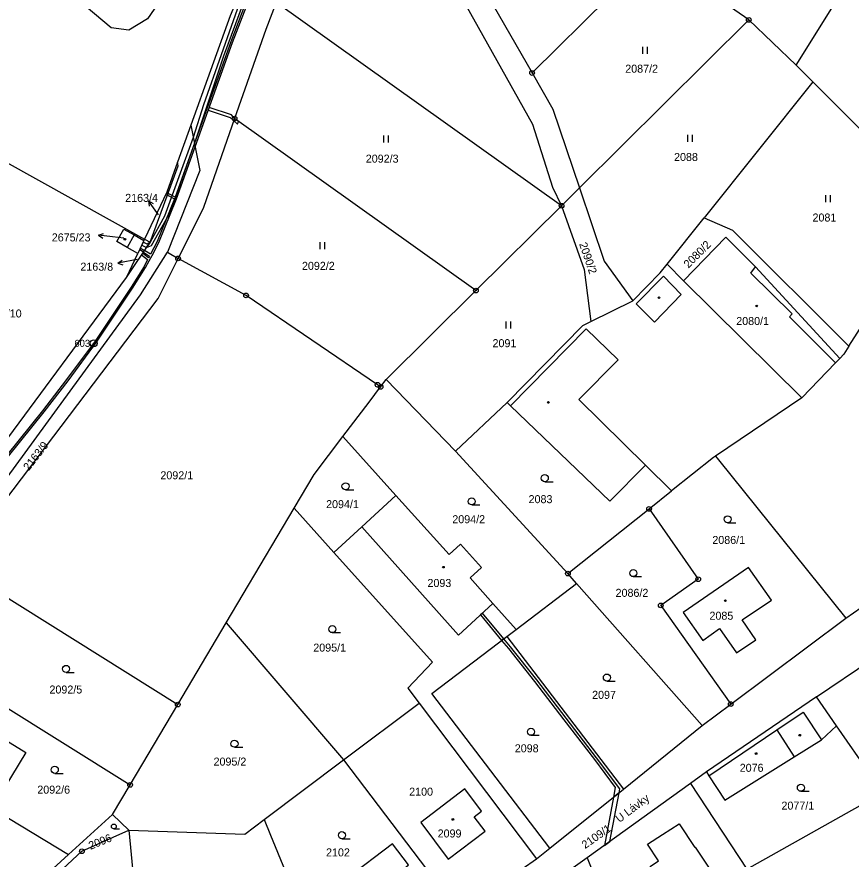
# Model space of a CAD drawing. Extents: x -562167 to -556918, y -1077891 to -1070763.
# Drawn here: x -560530 to -560353, y -1077476 to -1077297.1 of the extents above; entities that cross this region are included whole.
import ezdxf

# ---------------------------------------------------------------- set-up
doc = ezdxf.new("R2010")
doc.units = 0
for name, color, linetype in [('Hranice parcel', 7, 'Continuous'), ('Parcelní čísla', 7, 'Continuous'), ('Pop  PČ popisy', 7, 'Continuous'), ('Vnitřní kresba', 7, 'Continuous'), ('Věcná břemena k části', 7, 'Continuous'), ('Značky bodu BP', 7, 'Continuous'), ('Značky budov', 7, 'Continuous'), ('Značky kultur', 7, 'Continuous')]:
    doc.layers.add(name, color=color, linetype=linetype)

msp = doc.modelspace()

# ---------------------------------------------------------------- linework, layer by layer
at = {"layer": 'Hranice parcel'}
for p, q in [((-560364.64, -1077307.39), (-560340.6, -1077268.88)), ((-560420.65, -1077309.03), (-560395.28, -1077283.84)), ((-560374.68, -1077297.77), (-560389.84, -1077287.13)), ((-560414.41, -1077337.21), (-560474.94, -1077294.03)), ((-560410.6, -1077333.43), (-560374.68, -1077297.77)), ((-560364.64, -1077307.39), (-560374.68, -1077297.77)), ((-560361.11, -1077310.93), (-560364.64, -1077307.39)), ((-560361.11, -1077310.93), (-560384.12, -1077339.76)), ((-560334.63, -1077337.46), (-560361.11, -1077310.93)), ((-560432.58, -1077355.24), (-560483.8, -1077318.71)), ((-560493.07, -1077320.13), (-560495.88, -1077327.95)), ((-560532.92, -1077327.58), (-560502.89, -1077344.32)), ((-560414.41, -1077337.21), (-560410.6, -1077333.43)), ((-560414.41, -1077337.21), (-560432.58, -1077355.24)), ((-560353.42, -1077367.01), (-560334.63, -1077337.46)), ((-560391.96, -1077349.59), (-560384.12, -1077339.76)), ((-560505.13, -1077343.43), (-560503.03, -1077344.61)), ((-560503.03, -1077344.61), (-560504.32, -1077347.34)), ((-560503.03, -1077344.61), (-560502.89, -1077344.32)), ((-560502.89, -1077344.32), (-560501.73, -1077344.97)), ((-560506.74, -1077352.48), (-560501.73, -1077344.97)), ((-560504.32, -1077347.34), (-560506.57, -1077346.07)), ((-560506.74, -1077352.48), (-560504.32, -1077347.34)), ((-560498.05, -1077347.07), (-560495.77, -1077348.4)), ((-560388.56, -1077353.13), (-560391.96, -1077349.59)), ((-560355.39, -1077369.62), (-560373.24, -1077350.16)), ((-560538.41, -1077395.34), (-560506.74, -1077352.48)), ((-560432.58, -1077355.24), (-560451.62, -1077374.14)), ((-560408.2, -1077361.83), (-560399.25, -1077357.38)), ((-560452.8, -1077375.7), (-560451.62, -1077374.14)), ((-560451.62, -1077374.14), (-560436.93, -1077389.33)), ((-560425.93, -1077378.97), (-560436.93, -1077389.33)), ((-560449.55, -1077398.75), (-560460.79, -1077386.24)), ((-560436.93, -1077389.33), (-560413.06, -1077415.32)), ((-560395.84, -1077401.59), (-560391.05, -1077397.77)), ((-560485.55, -1077425.77), (-560471.12, -1077401.43)), ((-560471.12, -1077401.43), (-560462.7, -1077410.82)), ((-560413.06, -1077415.32), (-560395.84, -1077401.59)), ((-560543.04, -1077413.55), (-560495.84, -1077443.13)), ((-560411.21, -1077417.4), (-560413.06, -1077415.32)), ((-560424.01, -1077427.16), (-560411.21, -1077417.4)), ((-560384.55, -1077447.55), (-560411.21, -1077417.4)), ((-560354.1, -1077424.79), (-560350.8, -1077422.52)), ((-560378.51, -1077443.03), (-560354.1, -1077424.79)), ((-560495.84, -1077443.13), (-560485.55, -1077425.77)), ((-560485.55, -1077425.77), (-560460.65, -1077454.86)), ((-560426, -1077428.68), (-560424.01, -1077427.16)), ((-560426, -1077428.68), (-560401.25, -1077461.1)), ((-560555.19, -1077429.33), (-560505.96, -1077460.19)), ((-560360.33, -1077441.49), (-560343.76, -1077430.29)), ((-560360.33, -1077441.49), (-560383.67, -1077457.45)), ((-560356.06, -1077447.66), (-560360.33, -1077441.49)), ((-560505.96, -1077460.19), (-560495.84, -1077443.13)), ((-560460.65, -1077454.86), (-560444.61, -1077442.87)), ((-560444.61, -1077442.87), (-560419.75, -1077475.89)), ((-560384.55, -1077447.55), (-560378.51, -1077443.03)), ((-560565.11, -1077447.29), (-560519, -1077474.94)), ((-560401.25, -1077461.1), (-560384.55, -1077447.55)), ((-560346.25, -1077461.85), (-560356.06, -1077447.66)), ((-560477.48, -1077467.56), (-560460.65, -1077454.86)), ((-560460.65, -1077454.86), (-560436.1, -1077487.21)), ((-560383.67, -1077457.45), (-560387.02, -1077459.87)), ((-560509.7, -1077466.5), (-560505.96, -1077460.19)), ((-560416.9, -1077473.61), (-560401.25, -1077461.1)), ((-560387.02, -1077459.87), (-560408.95, -1077475.67)), ((-560387.02, -1077459.87), (-560375.09, -1077478.11)), ((-560375.09, -1077478.11), (-560346.25, -1077461.85)), ((-560519, -1077474.94), (-560509.7, -1077466.5)), ((-560509.7, -1077466.5), (-560506.23, -1077469.78)), ((-560506.23, -1077469.78), (-560502.1, -1077512.46)), ((-560419.75, -1077475.89), (-560416.9, -1077473.61)), ((-560519, -1077474.94), (-560533.39, -1077488.01)), ((-560436.1, -1077487.21), (-560419.75, -1077475.89)), ((-560408.95, -1077475.67), (-560424.92, -1077487.01)), ((-560408.95, -1077475.67), (-560402.07, -1077493.33))]:
    msp.add_line(p, q, dxfattribs=at)
for points in [[(-560517.07, -1077293.46), (-560487.93, -1077234.9), (-560476.36, -1077241.15), (-560498.77, -1077292.45), (-560502.28, -1077297.55), (-560506.26, -1077299.91), (-560509.96, -1077299.45), (-560517.07, -1077293.46)], [(-560465.35, -1077251.31), (-560468.26, -1077257.45), (-560474.53, -1077272.51), (-560484.74, -1077296.9), (-560493.07, -1077320.13)], [(-560458.13, -1077255.1), (-560436.73, -1077291.05), (-560420.56, -1077319.89), (-560416.33, -1077333.28), (-560414.41, -1077337.21)], [(-560441.13, -1077272.55), (-560432.35, -1077288.56), (-560420.65, -1077309.03)], [(-560474.94, -1077294.03), (-560477.18, -1077299.78), (-560483.8, -1077318.71)], [(-560420.65, -1077309.03), (-560416.25, -1077316.72), (-560410.6, -1077333.43)], [(-560483.8, -1077318.71), (-560490.41, -1077337.62), (-560495.77, -1077348.4)], [(-560493.07, -1077320.13), (-560491.16, -1077329.77), (-560498.05, -1077347.07)], [(-560495.88, -1077327.95), (-560498.16, -1077334.31), (-560502.89, -1077344.32)], [(-560501.73, -1077344.97), (-560495.73, -1077328.73), (-560495.88, -1077327.95)], [(-560410.6, -1077333.43), (-560405.34, -1077348.99), (-560399.25, -1077357.38)], [(-560414.41, -1077337.21), (-560409.6, -1077350.79), (-560408.2, -1077361.83)], [(-560384.12, -1077339.76), (-560378.16, -1077342.42), (-560353.42, -1077367.01)], [(-560506.57, -1077346.07), (-560508.76, -1077344.82), (-560507.31, -1077342.2), (-560505.13, -1077343.43)], [(-560373.24, -1077350.16), (-560379.55, -1077343.86), (-560388.56, -1077353.13)], [(-560565.11, -1077447.29), (-560562.41, -1077436.78), (-560549.28, -1077418.38), (-560540.55, -1077406.57), (-560538.41, -1077403.52), (-560521.9, -1077381.04), (-560503.76, -1077356.15), (-560498.05, -1077347.07)], [(-560537.67, -1077406.57), (-560500, -1077356.91), (-560495.77, -1077348.4)], [(-560452.8, -1077375.7), (-560453.46, -1077375.24), (-560481.36, -1077356.27), (-560495.77, -1077348.4)], [(-560399.25, -1077357.38), (-560393.47, -1077351.48), (-560391.96, -1077349.59)], [(-560425.93, -1077378.97), (-560409.86, -1077362.65), (-560408.2, -1077361.83)], [(-560353.42, -1077367.01), (-560354.5, -1077368.7), (-560355.39, -1077369.62)], [(-560355.39, -1077369.62), (-560356.3, -1077370.57), (-560363.45, -1077377.98), (-560381.74, -1077390.36)], [(-560460.79, -1077386.24), (-560455.25, -1077378.93), (-560452.8, -1077375.7)], [(-560391.05, -1077397.77), (-560396.62, -1077392.29), (-560404.18, -1077399.97), (-560425.22, -1077379.67), (-560425.93, -1077378.97)], [(-560471.12, -1077401.43), (-560466.88, -1077394.27), (-560460.79, -1077386.24)], [(-560381.74, -1077390.36), (-560382.15, -1077390.68), (-560391.05, -1077397.77)], [(-560381.74, -1077390.36), (-560381.1, -1077391.15), (-560354.1, -1077424.79)], [(-560449.55, -1077398.75), (-560456.79, -1077405.4), (-560462.7, -1077410.82)], [(-560424.01, -1077427.16), (-560428.97, -1077421.65), (-560433.83, -1077416.24), (-560431.38, -1077414.04), (-560435.83, -1077409.08), (-560438.28, -1077411.29), (-560449.55, -1077398.75)], [(-560395.84, -1077401.59), (-560385.4, -1077416.51), (-560393.35, -1077422.07), (-560378.51, -1077443.03)], [(-560462.7, -1077410.82), (-560441.76, -1077434.16), (-560447.01, -1077439.68), (-560444.61, -1077442.87)], [(-560384.42, -1077429.5), (-560380.86, -1077426.97), (-560377.29, -1077432.17), (-560373.19, -1077429.36), (-560376.05, -1077425.11), (-560369.83, -1077420.94), (-560374.76, -1077414), (-560388.58, -1077423.62), (-560384.42, -1077429.5)], [(-560416.9, -1077473.61), (-560441.9, -1077440.81), (-560426, -1077428.68)], [(-560528.05, -1077453.34), (-560532.74, -1077461.02), (-560546.84, -1077452.36), (-560542.15, -1077444.71), (-560528.05, -1077453.34)], [(-560383.67, -1077457.45), (-560383.12, -1077458.29), (-560379.75, -1077463.41), (-560365.07, -1077454.26), (-560359.21, -1077450.6), (-560356.06, -1077447.66)], [(-560430.62, -1077469.99), (-560432.98, -1077466.98), (-560431.38, -1077465.77), (-560434.95, -1077461.04), (-560444.27, -1077468.16), (-560438.45, -1077475.93), (-560430.62, -1077469.99)], [(-560506.23, -1077469.78), (-560481.58, -1077470.66), (-560477.48, -1077467.56)], [(-560477.48, -1077467.56), (-560476.14, -1077470.84), (-560469.47, -1077487.2)], [(-560532.38, -1077489.37), (-560516.19, -1077474.29), (-560506.23, -1077469.78)], [(-560396.14, -1077472.8), (-560392.95, -1077470.73), (-560389.47, -1077468.48), (-560386.12, -1077473.5), (-560386.02, -1077473.44), (-560381.27, -1077480.62), (-560389.8, -1077486.27), (-560394.6, -1077479.12), (-560395.61, -1077477.51), (-560393.86, -1077476.31), (-560396.14, -1077472.8)], [(-560445.03, -1077480.88), (-560447.48, -1077477.66), (-560446.86, -1077477.19), (-560450.27, -1077472.68), (-560459.96, -1077480.03), (-560454.09, -1077487.77), (-560445.03, -1077480.88)]]:
    msp.add_lwpolyline(points, dxfattribs=at)
at = {"layer": 'Pop  PČ popisy'}
for p, q in [((-560500.32, -1077338.63), (-560502.04, -1077336.17)), ((-560502.04, -1077336.17), (-560501.06, -1077336.71)), ((-560502.04, -1077336.17), (-560501.88, -1077337.28)), ((-560499.94, -1077339.18), (-560500.32, -1077338.63)), ((-560512.65, -1077343.46), (-560511.59, -1077343.09)), ((-560509.67, -1077343.83), (-560512.65, -1077343.46)), ((-560512.65, -1077343.46), (-560511.72, -1077344.08)), ((-560507.26, -1077344.13), (-560509.67, -1077343.83)), ((-560508.55, -1077349.44), (-560507.66, -1077348.76)), ((-560505.6, -1077348.87), (-560508.55, -1077349.44)), ((-560508.55, -1077349.44), (-560507.47, -1077349.74)), ((-560504.47, -1077348.66), (-560505.6, -1077348.87))]:
    msp.add_line(p, q, dxfattribs=at)
at = {"layer": 'Vnitřní kresba'}
for p, q in [((-560505.13, -1077343.43), (-560506.57, -1077346.07)), ((-560374.24, -1077351.55), (-560373.24, -1077350.16)), ((-560374.24, -1077351.55), (-560365.44, -1077360.17)), ((-560398.54, -1077358.08), (-560392.77, -1077352.2)), ((-560392.77, -1077352.2), (-560388.99, -1077356.05)), ((-560388.56, -1077353.13), (-560363.45, -1077377.98)), ((-560394.68, -1077361.94), (-560388.99, -1077356.05)), ((-560398.54, -1077358.08), (-560394.68, -1077361.94)), ((-560366.06, -1077360.81), (-560365.44, -1077360.17)), ((-560366.06, -1077360.81), (-560356.3, -1077370.57)), ((-560425.22, -1077379.67), (-560409.15, -1077363.35)), ((-560409.15, -1077363.35), (-560402.41, -1077369.96)), ((-560410.75, -1077378.37), (-560402.41, -1077369.96)), ((-560410.75, -1077378.37), (-560396.62, -1077392.29)), ((-560456.79, -1077405.4), (-560436.24, -1077428.37)), ((-560436.24, -1077428.37), (-560428.97, -1077421.65)), ((-560368.71, -1077448.52), (-560363.14, -1077444.74)), ((-560363.14, -1077444.74), (-560359.21, -1077450.6)), ((-560383.12, -1077458.29), (-560368.71, -1077448.52)), ((-560368.71, -1077448.52), (-560365.07, -1077454.26))]:
    msp.add_line(p, q, dxfattribs=at)
at = {"layer": 'Věcná břemena k části'}
for points in [[(-560484.61, -1077302.4), (-560492.31, -1077323.94), (-560492.16, -1077324.71), (-560484.24, -1077302.54), (-560479.52, -1077290.21), (-560465.77, -1077257.91), (-560461.68, -1077248.15), (-560462.36, -1077248.73), (-560466.13, -1077257.75), (-560479.89, -1077290.06)], [(-560489.18, -1077316.36), (-560489.38, -1077316.93), (-560484.73, -1077318.49), (-560483.96, -1077319.17), (-560483.8, -1077318.71), (-560484.43, -1077317.95)], [(-560483.8, -1077318.71), (-560483.96, -1077319.17), (-560483.14, -1077319.88), (-560482.93, -1077319.33)], [(-560498.4, -1077334.82), (-560498.05, -1077335), (-560497.91, -1077334.63), (-560498.24, -1077334.47)], [(-560503.2, -1077344.96), (-560503.48, -1077345.57), (-560502.48, -1077346.1), (-560501.73, -1077344.97), (-560502.31, -1077345.39)], [(-560503.1, -1077347.02), (-560502.93, -1077346.77), (-560503.79, -1077346.23), (-560503.92, -1077346.5)], [(-560431.18, -1077423.7), (-560431.62, -1077424.1), (-560427.12, -1077429.53), (-560426.64, -1077429.17)], [(-560413.91, -1077446.38), (-560407.44, -1077454.77), (-560403, -1077460.72), (-560403.39, -1077462.81), (-560402.2, -1077461.86), (-560402.04, -1077461.01), (-560406.96, -1077454.41), (-560413.43, -1077446.02), (-560419.65, -1077437.89), (-560425.23, -1077430.87), (-560426.64, -1077429.17), (-560427.12, -1077429.53), (-560425.69, -1077431.25), (-560420.13, -1077438.25)], [(-560404.13, -1077472.2), (-560402.2, -1077461.86), (-560403.39, -1077462.81), (-560405.31, -1077473.05)]]:
    msp.add_lwpolyline(points, close=True, dxfattribs=at)
for points in [[(-560479.9, -1077286.1), (-560486.66, -1077305.17), (-560490.38, -1077315.79), (-560492.55, -1077322.76), (-560498.64, -1077339.46), (-560501.73, -1077344.97), (-560502.48, -1077346.1), (-560501.39, -1077345.69), (-560497.41, -1077338.49), (-560492.29, -1077324.07), (-560486.1, -1077305.37), (-560477.02, -1077280.87)], [(-560534.47, -1077393.67), (-560524.21, -1077381.01), (-560519.13, -1077374.38), (-560513.07, -1077366.22), (-560505.43, -1077354.75), (-560502.66, -1077350.35), (-560501.92, -1077348.91), (-560501.31, -1077347.75), (-560499.88, -1077345), (-560496.11, -1077335.74), (-560492.16, -1077324.71), (-560492.31, -1077323.94), (-560496.41, -1077335.38), (-560497.91, -1077334.63), (-560498.05, -1077335), (-560496.55, -1077335.76), (-560500.25, -1077344.83), (-560501.65, -1077347.53), (-560502.91, -1077346.73), (-560502.93, -1077346.77), (-560503.1, -1077347.02), (-560503.13, -1077347.06), (-560501.84, -1077347.89), (-560502.05, -1077348.3), (-560503.3, -1077347.32), (-560503.52, -1077347.66), (-560502.24, -1077348.66), (-560503.01, -1077350.15), (-560505.76, -1077354.53), (-560513.39, -1077365.99), (-560519.45, -1077374.14), (-560524.52, -1077380.76), (-560534.77, -1077393.4)]]:
    msp.add_lwpolyline(points, dxfattribs=at)
at = {"layer": 'Značky bodu BP'}
for centre, radius in [((-560374.68, -1077297.77), 0.5), ((-560374.68, -1077297.77), 0.0303), ((-560420.65, -1077309.03), 0.5), ((-560420.65, -1077309.03), 0.0303), ((-560483.8, -1077318.71), 0.5), ((-560483.8, -1077318.71), 0.0303), ((-560414.41, -1077337.21), 0.5), ((-560414.41, -1077337.21), 0.0303), ((-560495.77, -1077348.4), 0.5), ((-560495.77, -1077348.4), 0.0303), ((-560432.58, -1077355.24), 0.5), ((-560432.58, -1077355.24), 0.0303), ((-560481.36, -1077356.27), 0.5), ((-560481.36, -1077356.27), 0.0303), ((-560513.68, -1077366.43), 0.75), ((-560513.68, -1077366.43), 0.03), ((-560453.46, -1077375.24), 0.5), ((-560453.46, -1077375.24), 0.0303), ((-560452.8, -1077375.7), 0.5), ((-560452.8, -1077375.7), 0.0303), ((-560395.84, -1077401.59), 0.5), ((-560395.84, -1077401.59), 0.0303), ((-560413.06, -1077415.32), 0.5), ((-560413.06, -1077415.32), 0.0303), ((-560385.4, -1077416.51), 0.5), ((-560385.4, -1077416.51), 0.0303), ((-560393.35, -1077422.07), 0.5), ((-560393.35, -1077422.07), 0.0303), ((-560495.84, -1077443.13), 0.5), ((-560495.84, -1077443.13), 0.0303), ((-560378.51, -1077443.03), 0.5), ((-560378.51, -1077443.03), 0.0303), ((-560505.96, -1077460.19), 0.5), ((-560505.96, -1077460.19), 0.0303), ((-560516.19, -1077474.29), 0.5), ((-560516.19, -1077474.29), 0.0303)]:
    msp.add_circle(centre, radius, dxfattribs=at)
at = {"layer": 'Značky budov'}
for centre in [(-560507.07, -1077344.33), (-560393.72, -1077356.74), (-560372.99, -1077358.5), (-560417.2, -1077378.99), (-560439.46, -1077413.96), (-560379.65, -1077421.08), (-560363.86, -1077449.64), (-560373.12, -1077453.54), (-560437.46, -1077467.52)]:
    msp.add_circle(centre, 0.175, dxfattribs=at)
at = {"layer": 'Značky kultur'}
for p, q in [((-560397.17, -1077304.99), (-560397.17, -1077303.49)), ((-560396.17, -1077304.99), (-560396.17, -1077303.49)), ((-560452.13, -1077323.8), (-560452.13, -1077322.3)), ((-560451.13, -1077323.8), (-560451.13, -1077322.3)), ((-560387.59, -1077323.65), (-560387.59, -1077322.15)), ((-560386.59, -1077323.65), (-560386.59, -1077322.15)), ((-560358.35, -1077336.47), (-560358.35, -1077334.97)), ((-560357.35, -1077336.47), (-560357.35, -1077334.97)), ((-560465.62, -1077346.45), (-560465.62, -1077344.95)), ((-560464.62, -1077346.45), (-560464.62, -1077344.95)), ((-560426.15, -1077363.3), (-560426.15, -1077361.8)), ((-560425.15, -1077363.3), (-560425.15, -1077361.8)), ((-560417.97, -1077395.81), (-560416.22, -1077395.81)), ((-560460.25, -1077397.53), (-560458.5, -1077397.53)), ((-560433.47, -1077400.74), (-560431.72, -1077400.74)), ((-560379.17, -1077404.54), (-560377.42, -1077404.54)), ((-560399.19, -1077415.97), (-560397.44, -1077415.97)), ((-560463.05, -1077427.86), (-560461.3, -1077427.86)), ((-560519.55, -1077436.31), (-560517.8, -1077436.31)), ((-560404.78, -1077438.15), (-560403.03, -1077438.15)), ((-560420.89, -1077449.66), (-560419.14, -1077449.66)), ((-560483.81, -1077452.2), (-560482.06, -1077452.2)), ((-560521.94, -1077457.74), (-560520.19, -1077457.74)), ((-560363.62, -1077461.55), (-560361.87, -1077461.55)), ((-560509.41, -1077469.52), (-560508.23, -1077469.52)), ((-560461.01, -1077471.62), (-560459.26, -1077471.62))]:
    msp.add_line(p, q, dxfattribs=at)
for centre, radius in [((-560417.97, -1077395.06), 0.75), ((-560460.25, -1077396.78), 0.75), ((-560433.47, -1077399.99), 0.75), ((-560379.17, -1077403.79), 0.75), ((-560399.19, -1077415.22), 0.75), ((-560463.05, -1077427.11), 0.75), ((-560519.55, -1077435.56), 0.75), ((-560404.78, -1077437.4), 0.75), ((-560420.89, -1077448.91), 0.75), ((-560483.81, -1077451.45), 0.75), ((-560521.94, -1077456.99), 0.75), ((-560363.62, -1077460.8), 0.75), ((-560509.41, -1077469.02), 0.502), ((-560461.01, -1077470.87), 0.75)]:
    msp.add_circle(centre, radius, dxfattribs=at)

# ---------------------------------------------------------------- texts
at = {"layer": 'Parcelní čísla'}
for s, p in [('2087/2', (-560400.89, -1077308.97)), ('2092/3', (-560455.95, -1077328.07)), ('2088', (-560390.53, -1077327.72)), ('2163/4', (-560507, -1077336.4)), ('2081', (-560361.15, -1077340.57)), ('2675/23', (-560522.58, -1077344.79)), ('2163/8', (-560516.51, -1077351.01)), ('2092/2', (-560469.49, -1077350.83)), ('2675/10', (-560537.19, -1077360.94)), ('2080/1', (-560377.34, -1077362.54)), ('2091', (-560429.05, -1077367.25)), ('2092/1', (-560499.53, -1077395.3)), ('2094/1', (-560464.37, -1077401.43)), ('2083', (-560421.4, -1077400.37)), ('2094/2', (-560437.59, -1077404.63)), ('2086/1', (-560382.41, -1077409.03)), ('2093', (-560442.86, -1077418.17)), ('2086/2', (-560402.94, -1077420.26)), ('2085', (-560383.02, -1077425.12)), ('2095/1', (-560467.09, -1077431.89)), ('2092/5', (-560523.07, -1077440.79)), ('2097', (-560407.92, -1077441.92)), ('2098', (-560424.33, -1077453.27)), ('2095/2', (-560488.25, -1077456.09)), ('2076', (-560376.6, -1077457.41)), ('2092/6', (-560525.65, -1077462.05)), ('2100', (-560446.74, -1077462.48)), ('2077/1', (-560367.74, -1077465.44)), ('2099', (-560440.7, -1077471.35)), ('2102', (-560464.38, -1077475.37))]:
    msp.add_text(s, height=1.7, dxfattribs=at).set_placement(p)
for s, rotation, p in [('2080/2', 45, (-560387.49, -1077350.57)), ('2090/2', 289, (-560410.71, -1077345.32)), ('2163/9', 52, (-560527.46, -1077393.61)), ('2109/1', 35, (-560409.4, -1077473.83)), ('2096', 22, (-560514.36, -1077473.98))]:
    msp.add_text(s, height=1.7, rotation=rotation, dxfattribs=at).set_placement(p)
at = {"layer": 'Pop  PČ popisy'}
msp.add_text('U Lávky', height=1.7, rotation=37, dxfattribs=at).set_placement((-560402.14, -1077468.29))
at = {"layer": 'Značky bodu BP'}
msp.add_text('603', height=1.5, dxfattribs=at).set_placement((-560517.78, -1077367.18))

doc.saveas('drawing.dxf')
